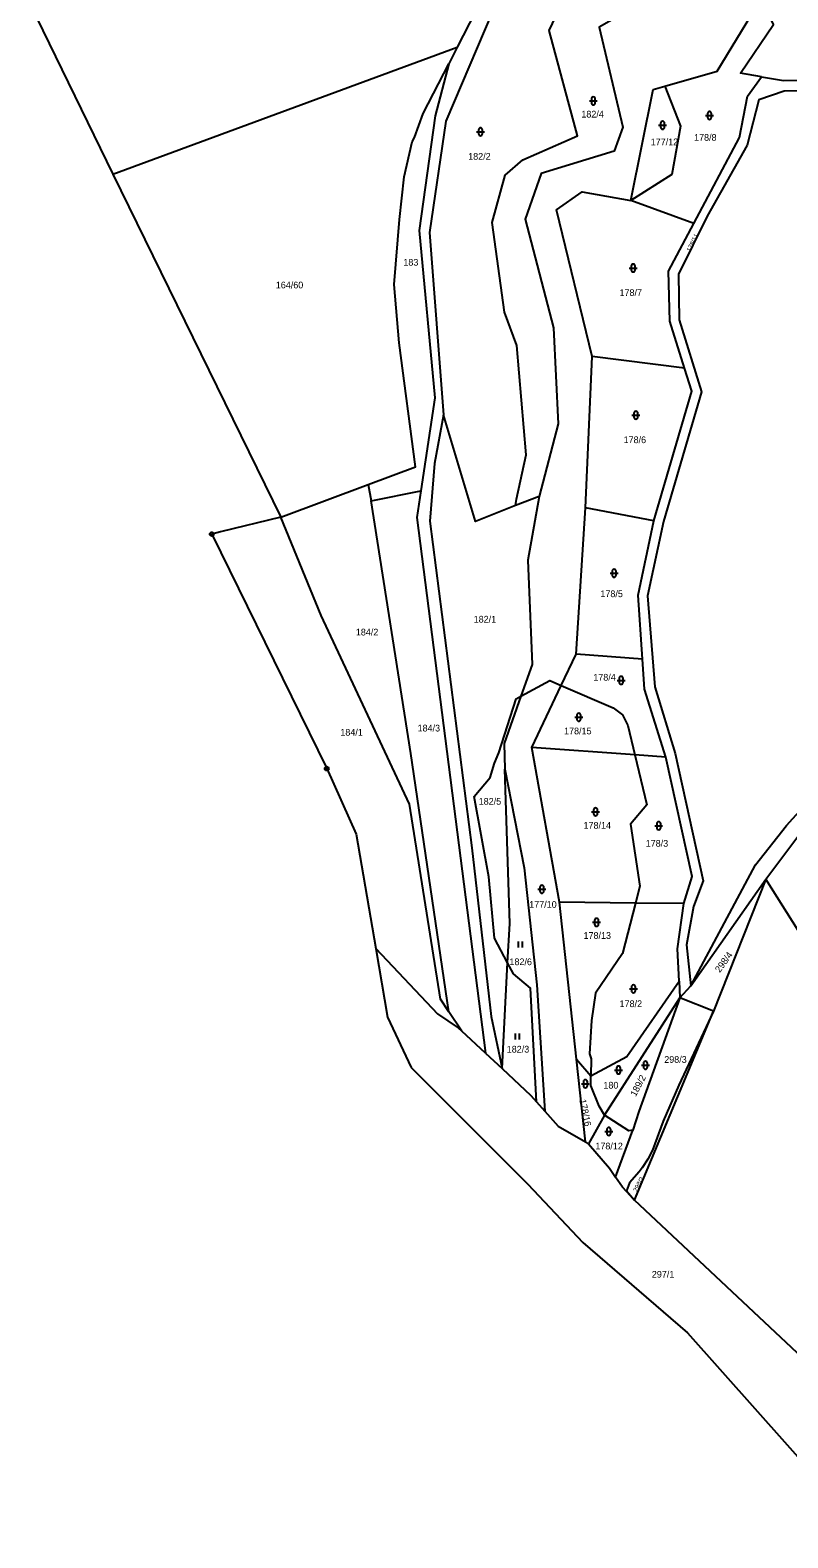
# Model space of a CAD drawing. Extents: x -779723 to -777378, y -1011169 to -1009297.
# Drawn here: x -779486.5 to -779294.8, y -1011125.7 to -1010743.9 of the extents above; entities that cross this region are included whole.
import ezdxf

# ---------------------------------------------------------------- set-up
doc = ezdxf.new("R2010")
doc.units = 0
for name, color, linetype in [('Hranice parcel', 7, 'Continuous'), ('Parcelní čísla', 7, 'Continuous'), ('Značky bodu BP', 7, 'Continuous'), ('Značky kultur', 7, 'Continuous')]:
    doc.layers.add(name, color=color, linetype=linetype)

msp = doc.modelspace()

# ---------------------------------------------------------------- linework, layer by layer
at = {"layer": 'Hranice parcel'}
for p, q in [((-779486.45, -1010737.42), (-779465.55, -1010780.39)), ((-779465.55, -1010780.39), (-779378.43, -1010748.27)), ((-779378.43, -1010748.27), (-779380.56, -1010752.45)), ((-779465.55, -1010780.39), (-779423.02, -1010867.21)), ((-779318.53, -1010792.88), (-779334.5, -1010787.1)), ((-779346, -1010864.84), (-779344.3, -1010826.54)), ((-779320.89, -1010829.54), (-779344.3, -1010826.54)), ((-779423.02, -1010867.21), (-779400.97, -1010858.96)), ((-779400.97, -1010858.96), (-779400.16, -1010863.11)), ((-779400.16, -1010863.11), (-779387.58, -1010860.57)), ((-779357.7, -1010861.97), (-779363.63, -1010864.32)), ((-779348.29, -1010901.94), (-779346, -1010864.84)), ((-779328.69, -1010868.16), (-779346, -1010864.84)), ((-779423.02, -1010867.21), (-779438.31, -1010870.99)), ((-779438.31, -1010870.99), (-779440.5, -1010871.53)), ((-779440.5, -1010871.53), (-779411.42, -1010930.9)), ((-779352.13, -1010909.86), (-779348.29, -1010901.94)), ((-779331.53, -1010903.19), (-779348.29, -1010901.94)), ((-779359.55, -1010925.53), (-779352.13, -1010909.86)), ((-779352.57, -1010964.76), (-779359.55, -1010925.53)), ((-779333.47, -1010927.43), (-779359.55, -1010925.53)), ((-779325.66, -1010927.99), (-779333.47, -1010927.43)), ((-779411.42, -1010930.9), (-779403.97, -1010947.5)), ((-779403.97, -1010947.5), (-779399.01, -1010976.47)), ((-779319.32, -1010985.91), (-779300.33, -1010958.9)), ((-779300.33, -1010958.9), (-779313.55, -1010992.33)), ((-779348.26, -1011004.49), (-779352.57, -1010964.76)), ((-779333.3, -1010964.95), (-779352.57, -1010964.76)), ((-779321.04, -1010965.07), (-779333.3, -1010964.95)), ((-779399.01, -1010976.47), (-779383.39, -1010992.99)), ((-779367.08, -1011006.84), (-779365.65, -1010980.11)), ((-779322.3, -1010984.71), (-779322.08, -1010988.97)), ((-779322.08, -1010988.97), (-779319.32, -1010985.91)), ((-779341.17, -1011018.61), (-779322.08, -1010988.97)), ((-779313.55, -1010992.33), (-779322.08, -1010988.97)), ((-779383.39, -1010992.99), (-779378.14, -1010996.55)), ((-779377.26, -1010997.37), (-779380.55, -1010992.45)), ((-779333.53, -1011040.14), (-779313.55, -1010992.33)), ((-779378.14, -1010996.55), (-779377.26, -1010997.37)), ((-779371.25, -1011002.96), (-779377.26, -1010997.37)), ((-779371.25, -1011002.96), (-779367.08, -1011006.84)), ((-779345.99, -1011025.4), (-779348.26, -1011004.49)), ((-779348.26, -1011004.49), (-779344.58, -1011008.71)), ((-779390.05, -1011006.55), (-779360.57, -1011036.15)), ((-779358.34, -1011015.26), (-779356.24, -1011017.61)), ((-779341.17, -1011018.61), (-779345.16, -1011025.88)), ((-779338.33, -1011034.35), (-779334.01, -1011022.41)), ((-779345.16, -1011025.88), (-779345.99, -1011025.4)), ((-779360.57, -1011036.15), (-779346.64, -1011050.87)), ((-779291.02, -1011080.11), (-779333.53, -1011040.14)), ((-779346.64, -1011050.87), (-779320.15, -1011073.73)), ((-779320.15, -1011073.73), (-779276.53, -1011122.92))]:
    msp.add_line(p, q, dxfattribs=at)
for points in [[(-779340.67, -1010686.56), (-779347.72, -1010697.18), (-779367.53, -1010726.93), (-779378.43, -1010748.27)], [(-779349.1, -1010706.93), (-779367.48, -1010734.41), (-779381.29, -1010767), (-779385.45, -1010795.17), (-779381.9, -1010841.31)], [(-779363.63, -1010864.32), (-779363.45, -1010862.67), (-779360.98, -1010851.45), (-779363.29, -1010823.74), (-779366.41, -1010815.3), (-779369.54, -1010792.66), (-779366.29, -1010780.62), (-779361.85, -1010776.79), (-779347.99, -1010770.65), (-779355.18, -1010743.98), (-779346.07, -1010724.81), (-779344.18, -1010707.57), (-779349.1, -1010706.93)], [(-779329.01, -1010708.95), (-779322.87, -1010731.97), (-779342.51, -1010743.15), (-779336.5, -1010768.5), (-779338.7, -1010774.59), (-779357.19, -1010780.24), (-779361.2, -1010791.83), (-779354.07, -1010819.32), (-779352.89, -1010843.6), (-779357.7, -1010861.97)], [(-779325.9, -1010758.14), (-779312.63, -1010754.3), (-779301.54, -1010735.91)], [(-779301.43, -1010755.73), (-779306.77, -1010754.81), (-779298.42, -1010742.54), (-779301.54, -1010735.91)], [(-779400.97, -1010858.96), (-779388.99, -1010854.48), (-779393.07, -1010823.14), (-779394.36, -1010808.37), (-779393.02, -1010791.91), (-779391.87, -1010781.05), (-779389.81, -1010772.24), (-779389.25, -1010771.11), (-779387, -1010765.07), (-779380.56, -1010752.45)], [(-779380.56, -1010752.45), (-779383.95, -1010765.65), (-779388, -1010794.69), (-779384.07, -1010837.02), (-779387.58, -1010860.57)], [(-779318.53, -1010792.88), (-779307.02, -1010771.08), (-779304.99, -1010760.63), (-779301.43, -1010755.73)], [(-779301.43, -1010755.73), (-779295.87, -1010756.68), (-779288.73, -1010756.56), (-779263.87, -1010760.8)], [(-779334.5, -1010787.1), (-779328.83, -1010758.99), (-779325.9, -1010758.14)], [(-779325.9, -1010758.14), (-779321.92, -1010768.27), (-779324.12, -1010780.47), (-779334.5, -1010787.1)], [(-779272.43, -1010762.01), (-779287.82, -1010759.31), (-779295.7, -1010759.39), (-779302.08, -1010761.54), (-779305.1, -1010773.02), (-779315.22, -1010791.07), (-779322.47, -1010805.72), (-779322.23, -1010817.25), (-779316.65, -1010835.49), (-779326.21, -1010868.35), (-779330.24, -1010887.12), (-779328.45, -1010910.24), (-779323.27, -1010927.11), (-779316.18, -1010959.35), (-779318.65, -1010965.85), (-779320.4, -1010975.49), (-779319.32, -1010985.91)], [(-779344.3, -1010826.54), (-779353.32, -1010789.4), (-779346.8, -1010784.87), (-779334.5, -1010787.1)], [(-779320.89, -1010829.54), (-779324.66, -1010817.6), (-779324.93, -1010804.99), (-779318.53, -1010792.88)], [(-779328.69, -1010868.16), (-779319.04, -1010835.37), (-779320.89, -1010829.54)], [(-779381.9, -1010841.31), (-779384.17, -1010853.69), (-779385.33, -1010868.25), (-779374.74, -1010950.97), (-779369.86, -1010993.68), (-779367.08, -1011006.84)], [(-779363.63, -1010864.32), (-779373.78, -1010868.33), (-779381.9, -1010841.31)], [(-779387.58, -1010860.57), (-779388.59, -1010867.32), (-779371.25, -1011002.96)], [(-779380.55, -1010992.45), (-779390.13, -1010927.09), (-779400.16, -1010863.11)], [(-779357.7, -1010861.97), (-779360.57, -1010878.13), (-779359.43, -1010904.57), (-779362.29, -1010912.59)], [(-779380.55, -1010992.45), (-779382.66, -1010989.3), (-779390.48, -1010939.89), (-779412.81, -1010892.18), (-779423.02, -1010867.21)], [(-779331.53, -1010903.19), (-779332.67, -1010887), (-779328.69, -1010868.16)], [(-779319.32, -1010985.91), (-779302.98, -1010955.24), (-779295.1, -1010945.28), (-779281.31, -1010930.07), (-779252.21, -1010890.71)], [(-779325.66, -1010927.99), (-779331, -1010910.81), (-779331.53, -1010903.19)], [(-779362.29, -1010912.59), (-779355.01, -1010908.63), (-779352.13, -1010909.86)], [(-779352.13, -1010909.86), (-779338.95, -1010915.49), (-779336.63, -1010917.32), (-779335.27, -1010919.95), (-779333.47, -1010927.43)], [(-779365.65, -1010980.11), (-779369.01, -1010973.82), (-779370.41, -1010958.3), (-779374.13, -1010937.94), (-779370.09, -1010933.14), (-779368.97, -1010929.54), (-779367.85, -1010926.94), (-779363.5, -1010913.25), (-779362.29, -1010912.59)], [(-779362.29, -1010912.59), (-779366.55, -1010924.52), (-779366.34, -1010931.07)], [(-779300.33, -1010958.9), (-779291.76, -1010947.43), (-779278.06, -1010933.1), (-779268.1, -1010919.48)], [(-779333.47, -1010927.43), (-779330.42, -1010940.1), (-779334.55, -1010944.99), (-779332.2, -1010960.71), (-779333.3, -1010964.95)], [(-779321.04, -1010965.07), (-779318.97, -1010958.23), (-779325.66, -1010927.99)], [(-779366.34, -1010931.07), (-779361.47, -1010956.05), (-779358.24, -1010985.61), (-779356.24, -1011017.61)], [(-779365.65, -1010980.11), (-779365.11, -1010970.15), (-779366.34, -1010931.07)], [(-779191.88, -1011125.67), (-779206.63, -1011107.76), (-779300.33, -1010958.9)], [(-779333.3, -1010964.95), (-779336.61, -1010977.68), (-779343.47, -1010987.78), (-779344.47, -1010994.66), (-779344.96, -1011003.09), (-779344.53, -1011004.42), (-779344.58, -1011008.71)], [(-779322.3, -1010984.71), (-779322.71, -1010976.52), (-779321.04, -1010965.07)], [(-779399.01, -1010976.47), (-779396.04, -1010993.82), (-779390.05, -1011006.55)], [(-779358.34, -1011015.26), (-779359.91, -1010986.5), (-779364.17, -1010982.88), (-779365.65, -1010980.11)], [(-779344.58, -1011008.71), (-779335.51, -1011003.78), (-779322.3, -1010984.71)], [(-779322.08, -1010988.97), (-779332.5, -1011017.76), (-779334.01, -1011022.41)], [(-779313.55, -1010992.33), (-779322.37, -1011011.04), (-779326.28, -1011020.21), (-779329.02, -1011027.5), (-779330.19, -1011029.83), (-779331.6, -1011031.95), (-779332.39, -1011033.01), (-779334.86, -1011035.78), (-779335.58, -1011037.79), (-779333.53, -1011040.14)], [(-779367.08, -1011006.84), (-779359.75, -1011013.68), (-779358.34, -1011015.26)], [(-779341.17, -1011018.61), (-779342.53, -1011016.34), (-779344.61, -1011011.15), (-779344.58, -1011008.71)], [(-779356.24, -1011017.61), (-779352.84, -1011021.42), (-779345.99, -1011025.4)], [(-779334.01, -1011022.41), (-779334.97, -1011022.63), (-779341.17, -1011018.61)], [(-779345.16, -1011025.88), (-779339.88, -1011032.06), (-779338.33, -1011034.35)], [(-779333.53, -1011040.14), (-779336.6, -1011036.9), (-779338.33, -1011034.35)]]:
    msp.add_lwpolyline(points, dxfattribs=at)
at = {"layer": 'Značky bodu BP'}
for centre, radius in [((-779440.5, -1010871.53), 0.5), ((-779440.5, -1010871.53), 0.0303), ((-779411.42, -1010930.9), 0.5), ((-779411.42, -1010930.9), 0.0303)]:
    msp.add_circle(centre, radius, dxfattribs=at)
at = {"layer": 'Značky kultur'}
for p, q in [((-779344.98, -1010761.85), (-779342.98, -1010761.85)), ((-779344.48, -1010761.35), (-779344.48, -1010762.35)), ((-779343.48, -1010762.35), (-779343.48, -1010761.35)), ((-779315.59, -1010765.52), (-779313.59, -1010765.52)), ((-779315.09, -1010765.02), (-779315.09, -1010766.02)), ((-779314.09, -1010766.02), (-779314.09, -1010765.02)), ((-779373.02, -1010769.16), (-779373.02, -1010770.16)), ((-779372.02, -1010770.16), (-779372.02, -1010769.16)), ((-779327.46, -1010768), (-779325.46, -1010768)), ((-779326.96, -1010767.5), (-779326.96, -1010768.5)), ((-779325.96, -1010768.5), (-779325.96, -1010767.5)), ((-779373.52, -1010769.66), (-779371.52, -1010769.66)), ((-779334.4, -1010803.66), (-779334.4, -1010804.66)), ((-779333.4, -1010804.66), (-779333.4, -1010803.66)), ((-779334.9, -1010804.16), (-779332.9, -1010804.16)), ((-779334.21, -1010841.42), (-779332.21, -1010841.42)), ((-779333.71, -1010840.92), (-779333.71, -1010841.92)), ((-779332.71, -1010841.92), (-779332.71, -1010840.92)), ((-779339.73, -1010881.44), (-779337.73, -1010881.44)), ((-779339.23, -1010880.94), (-779339.23, -1010881.94)), ((-779338.23, -1010881.94), (-779338.23, -1010880.94)), ((-779337.95, -1010908.56), (-779335.95, -1010908.56)), ((-779337.45, -1010908.06), (-779337.45, -1010909.06)), ((-779336.45, -1010909.06), (-779336.45, -1010908.06)), ((-779348.66, -1010917.9), (-779346.66, -1010917.9)), ((-779348.16, -1010917.4), (-779348.16, -1010918.4)), ((-779347.16, -1010918.4), (-779347.16, -1010917.4)), ((-779344.42, -1010941.84), (-779342.42, -1010941.84)), ((-779343.92, -1010941.34), (-779343.92, -1010942.34)), ((-779342.92, -1010942.34), (-779342.92, -1010941.34)), ((-779327.94, -1010944.87), (-779327.94, -1010945.87)), ((-779326.94, -1010945.87), (-779326.94, -1010944.87)), ((-779328.44, -1010945.37), (-779326.44, -1010945.37)), ((-779357.99, -1010961.44), (-779355.99, -1010961.44)), ((-779357.49, -1010960.94), (-779357.49, -1010961.94)), ((-779356.49, -1010961.94), (-779356.49, -1010960.94)), ((-779344.17, -1010969.82), (-779342.17, -1010969.82)), ((-779343.67, -1010969.32), (-779343.67, -1010970.32)), ((-779342.67, -1010970.32), (-779342.67, -1010969.32)), ((-779362.89, -1010976.21), (-779362.89, -1010974.71)), ((-779361.89, -1010976.21), (-779361.89, -1010974.71)), ((-779334.84, -1010986.66), (-779332.84, -1010986.66)), ((-779334.34, -1010986.16), (-779334.34, -1010987.16)), ((-779333.34, -1010987.16), (-779333.34, -1010986.16)), ((-779363.63, -1010999.48), (-779363.63, -1010997.98)), ((-779362.63, -1010999.48), (-779362.63, -1010997.98)), ((-779331.79, -1011006.01), (-779329.79, -1011006.01)), ((-779331.29, -1011005.51), (-779331.29, -1011006.51)), ((-779330.29, -1011006.51), (-779330.29, -1011005.51)), ((-779338.61, -1011007.22), (-779336.61, -1011007.22)), ((-779338.11, -1011006.72), (-779338.11, -1011007.72)), ((-779337.11, -1011007.72), (-779337.11, -1011006.72)), ((-779346.99, -1011010.69), (-779344.99, -1011010.69)), ((-779346.49, -1011010.19), (-779346.49, -1011011.19)), ((-779345.49, -1011011.19), (-779345.49, -1011010.19)), ((-779341.06, -1011022.77), (-779339.06, -1011022.77)), ((-779340.56, -1011022.27), (-779340.56, -1011023.27)), ((-779339.56, -1011023.27), (-779339.56, -1011022.27))]:
    msp.add_line(p, q, dxfattribs=at)
for centre, start, end in [((-779343.98, -1010761.35), 0, 180), ((-779343.98, -1010762.35), 180, 359.9879), ((-779314.59, -1010765.02), 0, 180), ((-779372.52, -1010769.16), 0, 180), ((-779326.46, -1010767.5), 0, 180), ((-779326.46, -1010768.5), 180, 359.9879), ((-779314.59, -1010766.02), 180, 359.9879), ((-779372.52, -1010770.16), 180, 359.9879), ((-779333.9, -1010803.66), 0, 180), ((-779333.9, -1010804.66), 180, 359.9879), ((-779333.21, -1010840.92), 0, 180), ((-779333.21, -1010841.92), 180, 359.9879), ((-779338.73, -1010880.94), 0, 180), ((-779338.73, -1010881.94), 180, 359.9879), ((-779336.95, -1010908.06), 0, 180), ((-779336.95, -1010909.06), 180, 359.9879), ((-779347.66, -1010917.4), 0, 180), ((-779347.66, -1010918.4), 180, 359.9879), ((-779343.42, -1010941.34), 0, 180), ((-779343.42, -1010942.34), 180, 359.9879), ((-779327.44, -1010944.87), 0, 180), ((-779327.44, -1010945.87), 180, 359.9879), ((-779356.99, -1010960.94), 0, 180), ((-779356.99, -1010961.94), 180, 359.9879), ((-779343.17, -1010969.32), 0, 180), ((-779343.17, -1010970.32), 180, 359.9879), ((-779333.84, -1010986.16), 0, 180), ((-779333.84, -1010987.16), 180, 359.9879), ((-779330.79, -1011005.51), 0, 180), ((-779345.99, -1011010.19), 0, 180), ((-779337.61, -1011006.72), 0, 180), ((-779337.61, -1011007.72), 180, 359.9879), ((-779330.79, -1011006.51), 180, 359.9879), ((-779345.99, -1011011.19), 180, 359.9879), ((-779340.06, -1011022.27), 0, 180), ((-779340.06, -1011023.27), 180, 359.9879)]:
    msp.add_arc(centre, 0.5, start, end, dxfattribs=at)

# ---------------------------------------------------------------- texts
at = {"layer": 'Parcelní čísla'}
for s, p in [('182/4', (-779347.01, -1010766.05)), ('177/12', (-779329.46, -1010773.07)), ('178/8', (-779318.49, -1010771.95)), ('182/2', (-779375.64, -1010776.74)), ('183', (-779392.04, -1010803.56)), ('164/60', (-779424.31, -1010809.32)), ('178/7', (-779337.36, -1010811.24)), ('178/6', (-779336.32, -1010848.5)), ('178/5', (-779342.19, -1010887.49)), ('184/2', (-779404.06, -1010897.19)), ('182/1', (-779374.25, -1010893.93)), ('178/4', (-779343.99, -1010908.63)), ('184/1', (-779407.98, -1010922.56)), ('184/3', (-779388.44, -1010921.5)), ('178/15', (-779351.38, -1010922.22)), ('182/5', (-779372.98, -1010940.05)), ('178/14', (-779346.46, -1010946.12)), ('178/3', (-779330.73, -1010950.68)), ('177/10', (-779360.2, -1010966.15)), ('178/13', (-779346.46, -1010974.01)), ('182/6', (-779365.2, -1010980.67)), ('178/2', (-779337.34, -1010991.29)), ('182/3', (-779365.89, -1011002.8)), ('298/3', (-779326.04, -1011005.4)), ('180', (-779341.43, -1011011.92)), ('178/12', (-779343.46, -1011027.32)), ('297/1', (-779329.18, -1011059.79))]:
    msp.add_text(s, height=1.7, dxfattribs=at).set_placement(p)
for s, height, rotation, p in [('178/11', 1.14, 64, (-779319.44, -1010800.14)), ('298/4', 1.7, 54, (-779311.98, -1010982.68)), ('189/2', 1.7, 62, (-779333.25, -1011014.07)), ('178/16', 1.7, 282, (-779347.54, -1011014.81)), ('298/2', 1.14, 62, (-779332.97, -1011038.17))]:
    msp.add_text(s, height=height, rotation=rotation, dxfattribs=at).set_placement(p)

doc.saveas('drawing.dxf')
